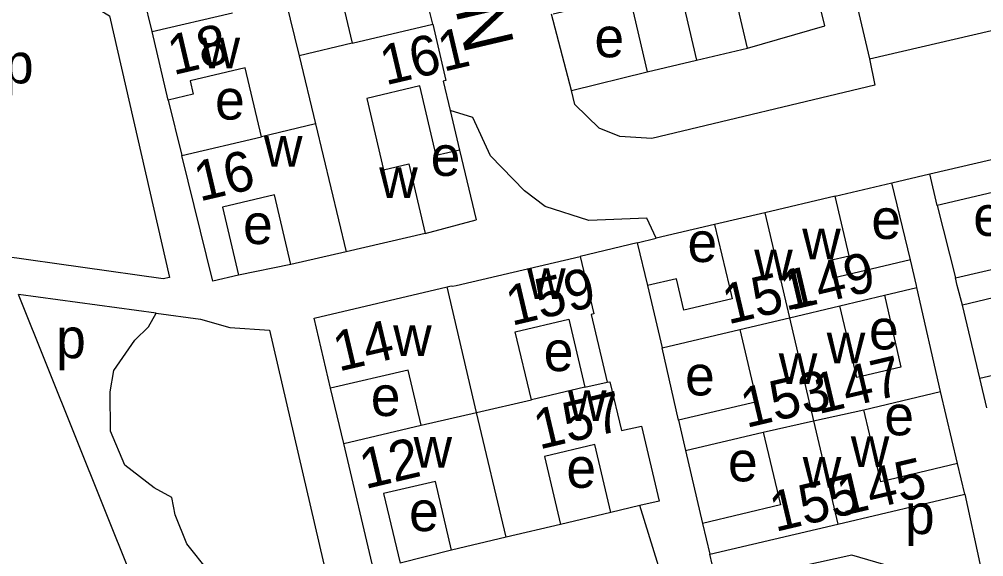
# Model space of a CAD drawing. Extents: x 163026 to 166241, y 382475 to 384501.
# Drawn here: x 164035.2 to 164131.9, y 383972.8 to 384026.7 of the extents above; entities that cross this region are included whole.
import ezdxf

# ---------------------------------------------------------------- set-up
doc = ezdxf.new("R2010")
doc.units = 0
for name, color, linetype in [('BLT_Basislijn', 7, 'Continuous'), ('BLT_Bebouwing', 7, 'Continuous'), ('BLT_Centroide', 7, 'Continuous'), ('BLT_Huisnummer', 7, 'Continuous'), ('BLT_Huisnummer_ tussenligend', 7, 'Continuous'), ('BLT_Onderverdeling_panden', 7, 'Continuous'), ('BLT_Straatnaam', 7, 'Continuous')]:
    doc.layers.add(name, color=color, linetype=linetype)

msp = doc.modelspace()

# ---------------------------------------------------------------- linework, layer by layer
at = {"layer": 'BLT_Basislijn'}
for p, q in [((164048.495, 384025.457), (164047.123, 384031.087)), ((164076.628, 384026.192), (164075.309, 384031.749)), ((164090.541, 384019.558), (164088.545, 384027.198)), ((164090.541, 384019.558), (164098.152, 384021.425)), ((164050.109, 384018.582), (164051.458, 384013.027)), ((164079.312, 384013.565), (164080.973, 384006.573)), ((164122.669, 384010.283), (164126.482, 384011.183)), ((164116.996, 384008.942), (164122.669, 384010.283)), ((164124.549, 384002.571), (164122.669, 384010.283)), ((164127.219, 384008.037), (164129.06, 384000.759)), ((164075.872, 384005.205), (164080.973, 384006.573)), ((164104.901, 384006.108), (164099.026, 384004.743)), ((164097.152, 384004.269), (164091.409, 384002.913)), ((164097.152, 384004.269), (164099.026, 384004.743)), ((164097.152, 384004.269), (164098.181, 384000.002)), ((164062.402, 384002.12), (164057.154, 384001.026)), ((164048.89, 383997.214), (164035.078, 383999.107)), ((164049.419, 383963.367), (164035.078, 383999.107)), ((164131.502, 383990.704), (164129.77, 383998.041)), ((164101.282, 383986.493), (164099.655, 383993.76)), ((164067.723, 383984.162), (164066.393, 383989.692)), ((164129.269, 383982.144), (164127.57, 383989.362)), ((164101.999, 383983.454), (164103.699, 383976.15)), ((164094.496, 383977.241), (164089.454, 383976.051)), ((164078.53, 383973.473), (164073.354, 383972.164))]:
    msp.add_line(p, q, dxfattribs=at)
for points in [[(164108.212, 384023.786), (164115.969, 384026.032), (164114.176, 384033.187)], [(164029.781, 384032.093), (164039.227, 384029.097), (164043.103, 384027.726), (164044.218, 384027.025), (164050.229, 384000.796), (164049.592, 384000.668), (164033.497, 384002.938)], [(164120.442, 384022.714), (164120.981, 384020.078), (164098.608, 384014.742), (164095.383, 384014.934), (164093.324, 384015.781), (164090.896, 384018.152), (164090.541, 384019.558)], [(164099.026, 384004.743), (164098.098, 384006.756), (164092.298, 384006.533), (164087.9, 384007.922), (164085.841, 384009.484), (164082.418, 384012.989), (164080.64, 384016.846), (164078.375, 384017.555)], [(164058.789, 383969.359), (164057.878, 383969.404), (164054.226, 383971.297), (164051.982, 383974.108), (164050.803, 383976.989), (164050.484, 383978.742), (164048.712, 383979.704), (164045.767, 383981.992), (164044.333, 383985.403), (164044.276, 383989.354), (164044.652, 383991.49), (164046.768, 383994.505), (164048.126, 383995.843), (164048.89, 383997.214)], [(164048.89, 383997.214), (164053.352, 383996.627), (164056.284, 383995.786), (164060.268, 383995.537), (164066.056, 383970.608), (164066.164, 383968.83), (164063.137, 383967.969), (164061.702, 383969.85), (164058.789, 383969.359)], [(164129.992, 383979.081), (164131.499, 383972.113), (164131.562, 383970.742), (164130.797, 383969.786), (164129.905, 383969.678), (164118.668, 383972.96), (164107.277, 383970.443), (164105.342, 383971.387), (164104.663, 383972.066), (164104.431, 383973.05)], [(164070.701, 383971.538), (164071.582, 383966.918), (164075.171, 383964.623), (164077.574, 383963.399), (164089.302, 383960.83), (164100.151, 383969.085), (164097.398, 383977.926)]]:
    msp.add_lwpolyline(points, dxfattribs=at)
at = {"layer": 'BLT_Bebouwing'}
for p, q in [((164120.442, 384022.714), (164149.326, 384029.464)), ((164119.11, 384028.412), (164120.442, 384022.714)), ((164048.495, 384025.457), (164056.542, 384027.346)), ((164068.548, 384024.295), (164076.628, 384026.192)), ((164050.109, 384018.582), (164048.495, 384025.457)), ((164103.095, 384022.585), (164108.212, 384023.786)), ((164098.152, 384021.425), (164103.095, 384022.585)), ((164078.375, 384017.555), (164079.312, 384013.565)), ((164051.458, 384013.027), (164059.464, 384014.906)), ((164126.482, 384011.183), (164139.332, 384014.193)), ((164127.219, 384008.037), (164126.482, 384011.183)), ((164116.996, 384008.942), (164109.935, 384007.287)), ((164109.935, 384007.287), (164104.901, 384006.108)), ((164067.941, 384003.388), (164062.402, 384002.12)), ((164129.06, 384000.759), (164136.772, 384002.566)), ((164098.172, 384000), (164099.655, 383993.76)), ((164117.47, 383997.977), (164121.949, 383999.034)), ((164127.57, 383989.362), (164125.199, 383999.801)), ((164099.655, 383993.76), (164107.426, 383995.594)), ((164131.502, 383990.704), (164139.198, 383992.52)), ((164132.201, 383987.742), (164131.502, 383990.704)), ((164091.885, 383989.814), (164086.522, 383988.549)), ((164119.865, 383987.544), (164127.57, 383989.362)), ((164101.282, 383986.493), (164101.999, 383983.454)), ((164067.723, 383984.162), (164075.475, 383985.991)), ((164101.999, 383983.454), (164109.789, 383985.292)), ((164070.701, 383971.538), (164067.723, 383984.162)), ((164129.992, 383979.081), (164129.269, 383982.144)), ((164117.249, 383976.074), (164129.992, 383979.081)), ((164097.398, 383977.926), (164094.496, 383977.241)), ((164089.454, 383976.051), (164083.992, 383974.762)), ((164103.699, 383976.15), (164104.431, 383973.05)), ((164104.431, 383973.05), (164117.249, 383976.074)), ((164083.992, 383974.762), (164078.53, 383973.473))]:
    msp.add_line(p, q, dxfattribs=at)
for points in [[(164108.212, 384023.786), (164106.432, 384031.369), (164114.176, 384033.187)], [(164075.309, 384031.749), (164072.883, 384031.179), (164072.521, 384032.721), (164066.88, 384031.397), (164068.548, 384024.295)], [(164088.707, 384027.236), (164096.366, 384029.034), (164098.152, 384021.425)], [(164076.628, 384026.192), (164077.951, 384020.558), (164077.685, 384020.496), (164078.375, 384017.555)], [(164059.464, 384014.906), (164057.837, 384021.838), (164052.294, 384020.537), (164052.615, 384019.17), (164050.109, 384018.582)], [(164079.312, 384013.565), (164076.994, 384013.021), (164075.351, 384020.02), (164070.012, 384018.766), (164071.695, 384011.597)], [(164057.154, 384001.026), (164054.593, 384000.425), (164051.458, 384013.027)], [(164071.695, 384011.597), (164074.221, 384012.196), (164075.872, 384005.205)], [(164136.772, 384002.566), (164135.06, 384009.874), (164127.219, 384008.037)], [(164062.402, 384002.12), (164060.767, 384009.084), (164055.55, 384007.86), (164057.154, 384001.026)], [(164124.549, 384002.571), (164116.777, 384000.75), (164116.364, 384002.513), (164118.391, 384002.988), (164116.996, 384008.942)], [(164104.901, 384006.108), (164106.361, 383999.976), (164106.667, 383998.678), (164101.815, 383997.533), (164101.071, 384000.684), (164098.172, 384000)], [(164075.872, 384005.205), (164067.941, 384003.388)], [(164078.069, 383999.858), (164078.495, 383999.959), (164078.624, 383999.917), (164078.979, 384000), (164091.409, 384002.913)], [(164091.409, 384002.913), (164092.125, 383999.976), (164092.797, 383997.156), (164092.52, 383997.105), (164094.124, 383990.304)], [(164125.199, 383999.801), (164125.151, 383999.999), (164124.549, 384002.571)], [(164129.77, 383998.041), (164129.239, 384000), (164129.06, 384000.759)], [(164066.393, 383989.692), (164064.737, 383996.712), (164078.069, 383999.858)], [(164121.949, 383999.034), (164123.563, 383991.804), (164119.171, 383990.768), (164117.47, 383997.977)], [(164139.198, 383992.52), (164137.466, 383999.857), (164129.77, 383998.041)], [(164086.522, 383988.549), (164084.915, 383995.359), (164090.278, 383996.624), (164091.885, 383989.814)], [(164107.426, 383995.594), (164109.136, 383988.346), (164101.282, 383986.493)], [(164075.475, 383985.991), (164074.169, 383991.527), (164066.393, 383989.692)], [(164094.124, 383990.304), (164094.4, 383990.333), (164095.55, 383985.462), (164097.576, 383985.908), (164099.352, 383978.387), (164097.398, 383977.926)], [(164129.269, 383982.144), (164121.568, 383980.327), (164119.865, 383987.544)], [(164109.789, 383985.292), (164111.512, 383977.994), (164103.699, 383976.15)], [(164094.496, 383977.241), (164092.888, 383984.059), (164087.845, 383982.87), (164089.454, 383976.051)], [(164078.53, 383973.473), (164076.906, 383980.36), (164071.709, 383979.134), (164073.354, 383972.164)]]:
    msp.add_lwpolyline(points, dxfattribs=at)
at = {"layer": 'BLT_Onderverdeling_panden'}
for p, q in [((164100.615, 384033.154), (164103.095, 384022.585)), ((164061.873, 384028.627), (164063.222, 384023.015)), ((164068.548, 384024.295), (164063.222, 384023.015)), ((164063.222, 384023.015), (164064.86, 384016.203)), ((164064.86, 384016.203), (164059.464, 384014.906)), ((164064.86, 384016.203), (164067.941, 384003.388)), ((164109.935, 384007.287), (164112.399, 383996.774)), ((164081.038, 383987.279), (164078.069, 383999.858)), ((164121.949, 383999.034), (164125.199, 383999.801)), ((164112.399, 383996.774), (164117.47, 383997.977)), ((164107.426, 383995.594), (164112.399, 383996.774)), ((164112.399, 383996.774), (164114.825, 383986.418)), ((164091.885, 383989.814), (164094.124, 383990.304)), ((164081.038, 383987.279), (164086.522, 383988.549)), ((164114.825, 383986.418), (164119.865, 383987.544)), ((164075.475, 383985.991), (164081.038, 383987.279)), ((164083.992, 383974.762), (164081.038, 383987.279)), ((164109.789, 383985.292), (164114.825, 383986.418)), ((164114.825, 383986.418), (164117.249, 383976.074))]:
    msp.add_line(p, q, dxfattribs=at)

# ---------------------------------------------------------------- texts
at = {"layer": 'BLT_Centroide'}
for s, p in [('e', (164092.856, 384022.883)), ('w', (164053.445, 384021.781)), ('p', (164033.635, 384020.265)), ('e', (164054.806, 384016.641)), ('w', (164059.703, 384011.906)), ('e', (164076.433, 384010.989)), ('w', (164071.266, 384008.781)), ('e', (164120.628, 384004.669)), ('e', (164130.845, 384004.977)), ('e', (164057.613, 384004.157)), ('e', (164102.187, 384002.356)), ('w', (164113.688, 384002.625)), ('w', (164108.875, 384000.531)), ('w', (164086.094, 383998.641)), ('e', (164120.391, 383993.592)), ('p', (164038.869, 383992.713)), ('w', (164072.664, 383992.938)), ('w', (164116.148, 383992.188)), ('e', (164087.766, 383991.416)), ('w', (164111.336, 383990.125)), ('e', (164101.942, 383988.977)), ('e', (164070.428, 383986.914)), ('w', (164090.188, 383986.406)), ('e', (164121.928, 383984.977)), ('w', (164074.707, 383981.744)), ('w', (164118.562, 383981.812)), ('e', (164106.247, 383980.361)), ('e', (164090.039, 383979.714)), ('w', (164113.742, 383979.719)), ('e', (164074.261, 383975.371)), ('p', (164123.995, 383975.076))]:
    msp.add_text(s, height=4, dxfattribs=at).set_placement(p)
at = {"layer": 'BLT_Huisnummer'}
for s, height, rotation, p in [('161', 3.9999, 13.21779, (164071.903, 384020.061)), ('16', 4, 13.20379, (164053.244, 384008.409)), ('149', 3.9999, 13.27853, (164112.581, 383997.513)), ('159', 4, 13.27208, (164084.539, 383995.946)), ('151', 3.9999, 13.27853, (164106.249, 383996.087)), ('14', 4, 13.27553, (164067.196, 383991.356)), ('147', 4, 13.27576, (164115.306, 383987.089)), ('153', 3.9999, 13.27853, (164108.069, 383985.703)), ('157', 4, 13.2672, (164087.312, 383983.543)), ('12', 4, 13.2737, (164069.852, 383979.574)), ('145', 4, 13.27576, (164117.724, 383976.887)), ('155', 3.9999, 13.27853, (164110.984, 383975.279))]:
    msp.add_text(s, height=height, rotation=rotation, dxfattribs=at).set_placement(p)
at = {"layer": 'BLT_Huisnummer_ tussenligend'}
msp.add_text('18', height=4, rotation=13.20379, dxfattribs=at).set_placement((164050.605, 384021.079))
at = {"layer": 'BLT_Straatnaam'}
msp.add_text('MORTIERLAAN', height=4.99991, rotation=283.21674, dxfattribs=at).set_placement((164068.934, 384070.052))

doc.saveas('drawing.dxf')
